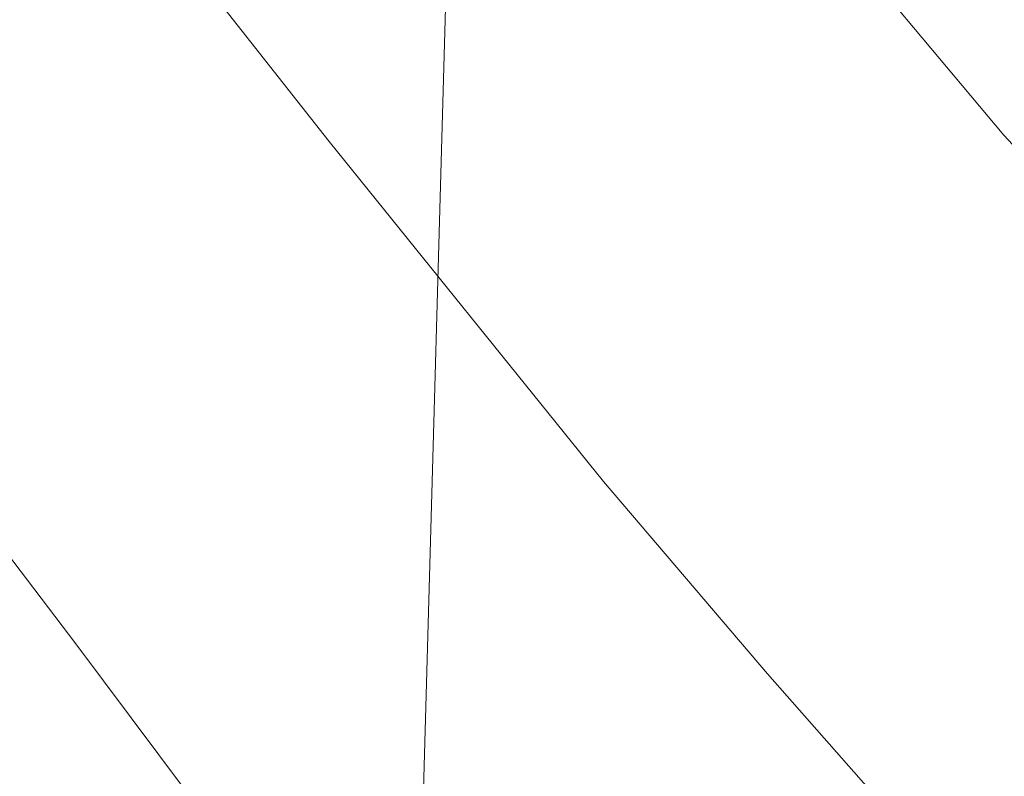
# Model space of a CAD drawing. Header units: metres. Extents: x 345144 to 348639, y 5629211 to 5635235.
# Tile 818 of 1056: x 347294 to 347460, y 5630504 to 5630632. Entities that reach past the tile are written whole.
import ezdxf

# ---------------------------------------------------------------- set-up
doc = ezdxf.new("R2010")
doc.units = ezdxf.units.M
doc.header["$MEASUREMENT"] = 0
doc.layers.add('AX Flurstück', color=7, linetype='Continuous')
doc.layers.add('Blatt', color=7, linetype='Continuous')

msp = doc.modelspace()

# ---------------------------------------------------------------- linework, layer by layer
at = {"layer": 'AX Flurstück', "color": 8, "linetype": 'Continuous', "lineweight": 13, "true_color": 0x808080, "flags": 128}
for points in [[(347306.052, 5630748.849), (347332.931, 5630710.004), (347359.699, 5630671.015), (347390.038, 5630635.554), (347423.141, 5630656.394), (347426.8, 5630652.129), (347459.923, 5630612.632), (347494.895, 5630574.977), (347499.615, 5630570.009), (347531.494, 5630536.451), (347564.004, 5630505.285), (347603.391, 5630465.886)], [(347282.57, 5630691.075), (347305.872, 5630662.648), (347346.163, 5630611.516), (347392.414, 5630554.169), (347420.089, 5630521.732), (347442.118, 5630496.732), (347465.818, 5630471.512), (347483.663, 5630454.501), (347504.375, 5630436.319), (347511.41, 5630430.318), (347465.231, 5630440.093), (347428.716, 5630446.266), (347397.94, 5630452.137), (347375.151, 5630458.32), (347348.853, 5630466.026), (347326.731, 5630495.594), (347303.408, 5630526.768), (347277.812, 5630560.41)], [(347442.118, 5630496.732), (347420.089, 5630521.732), (347392.414, 5630554.169), (347346.163, 5630611.516), (347305.872, 5630662.648), (347282.57, 5630691.075)], [(347473.986, 5630659.451), (347481.275, 5630650.68), (347484.724, 5630646.38), (347486.2, 5630644.602), (347490.285, 5630639.943), (347497.752, 5630631.858), (347502.027, 5630627.23), (347505.201, 5630623.579), (347509.218, 5630619.484), (347513.459, 5630615.249), (347521.229, 5630607.498), (347528.959, 5630599.719), (347499.615, 5630570.009), (347494.895, 5630574.977), (347459.923, 5630612.632), (347426.8, 5630652.129), (347423.141, 5630656.394), (347458.263, 5630678.708), (347459.457, 5630677.213), (347463.695, 5630671.907), (347467.281, 5630667.819), (347473.986, 5630659.451)], [(347277.812, 5630560.41), (347303.408, 5630526.768), (347326.731, 5630495.594), (347348.853, 5630466.026), (347300.993, 5630475.68), (347267.193, 5630482.046)]]:
    msp.add_lwpolyline(points, dxfattribs=at)
at = {"layer": 'Blatt', "color": 205, "linetype": 'Continuous', "lineweight": 5, "true_color": 0x873099, "flags": 128}
for points in [[(346860.876, 5630466.287), (346867.913, 5630716.165), (347367.669, 5630702.092), (347360.632, 5630452.215), (346860.876, 5630466.287)], [(347360.632, 5630452.215), (347367.669, 5630702.092), (347867.426, 5630688.019), (347860.388, 5630438.144), (347360.632, 5630452.215)]]:
    msp.add_lwpolyline(points, dxfattribs=at)

doc.saveas('drawing.dxf')
